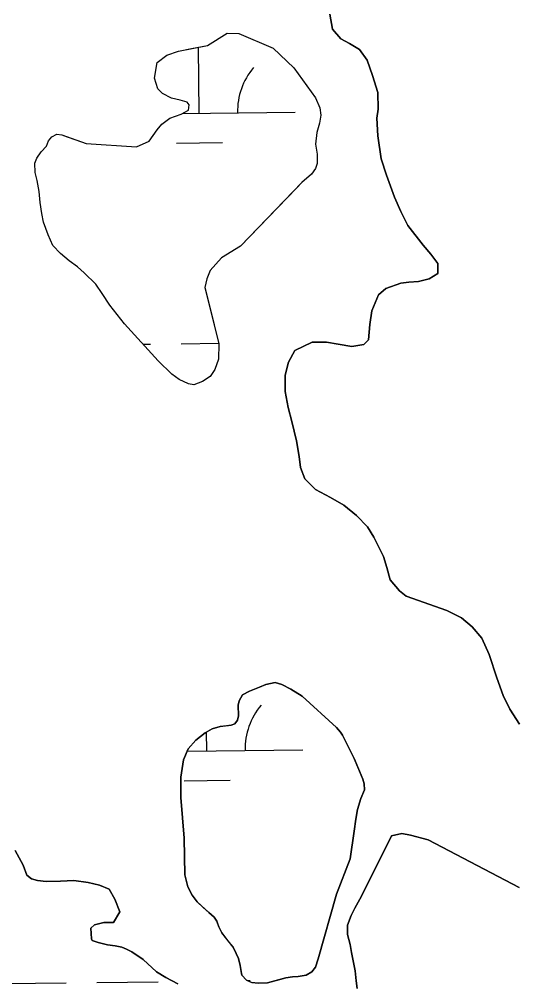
# Model space of a CAD drawing. Extents: x 3694830 to 3732949, y 415201 to 440970.
# Drawn here: x 3704399 to 3704658, y 433288 to 433791 of the extents above; entities that cross this region are included whole.
import ezdxf

# ---------------------------------------------------------------- set-up
doc = ezdxf.new("R2010")
doc.units = 0
doc.layers.add('V-TOPO-SHOR', color=7, linetype='Continuous')
doc.layers.add('V-WETL-SWMP', color=7, linetype='Continuous')

msp = doc.modelspace()

# ---------------------------------------------------------------- linework, layer by layer
at = {"layer": 'V-TOPO-SHOR'}
for p, q in [((3704562.73, 433786.02), (3704561.35, 433793.87)), ((3704567.13, 433780.98), (3704562.73, 433786.02)), ((3704571.54, 433778.55), (3704567.13, 433780.98)), ((3704576.75, 433775.31), (3704571.54, 433778.55)), ((3704580.75, 433769.87), (3704576.75, 433775.31)), ((3704583.53, 433761.81), (3704580.75, 433769.87)), ((3704586.3, 433752.96), (3704583.53, 433761.81)), ((3704586.47, 433744.31), (3704586.3, 433752.96)), ((3704585.84, 433739.49), (3704586.47, 433744.31)), ((3704586.41, 433730.24), (3704585.84, 433739.49)), ((3704588.17, 433718.38), (3704586.41, 433730.24)), ((3704590.94, 433709.72), (3704588.17, 433718.38)), ((3704595.12, 433698.25), (3704590.94, 433709.72)), ((3704598.3, 433690.8), (3704595.12, 433698.25)), ((3704602.09, 433683.54), (3704598.3, 433690.8)), ((3704610.09, 433673.26), (3704602.09, 433683.54)), ((3704614.09, 433668.62), (3704610.09, 433673.26)), ((3704617.68, 433663.78), (3704614.09, 433668.62)), ((3704617.66, 433658.55), (3704617.68, 433663.78)), ((3704613.23, 433655.76), (3704617.66, 433658.55)), ((3704590.49, 433650.63), (3704598.34, 433653.41)), ((3704598.34, 433653.41), (3704602.57, 433654)), ((3704602.57, 433654), (3704607.59, 433654.38)), ((3704607.59, 433654.38), (3704613.23, 433655.76)), ((3704583.21, 433639), (3704586.66, 433647.43)), ((3704586.66, 433647.43), (3704590.49, 433650.63)), ((3704582.17, 433631.97), (3704583.21, 433639)), ((3704581.54, 433623.93), (3704582.17, 433631.97)), ((3704543.12, 433618.27), (3704552.18, 433622.65)), ((3704552.18, 433622.65), (3704559.62, 433622.62)), ((3704559.62, 433622.62), (3704565.65, 433621.59)), ((3704565.65, 433621.59), (3704572.88, 433620.35)), ((3704572.88, 433620.35), (3704579.11, 433621.53)), ((3704579.11, 433621.53), (3704581.54, 433623.93)), ((3704539.68, 433612.25), (3704543.12, 433618.27)), ((3704538.04, 433605.43), (3704539.68, 433612.25)), ((3704538.01, 433596.98), (3704538.04, 433605.43)), ((3704539.58, 433588.53), (3704538.01, 433596.98)), ((3704541.56, 433581.29), (3704539.58, 433588.53)), ((3704543.93, 433571.23), (3704541.56, 433581.29)), ((3704545.3, 433562.98), (3704543.93, 433571.23)), ((3704546.08, 433557.35), (3704545.3, 433562.98)), ((3704548.26, 433551.31), (3704546.08, 433557.35)), ((3704553.87, 433545.86), (3704548.26, 433551.31)), ((3704561.69, 433541.61), (3704553.87, 433545.86)), ((3704568.71, 433537.56), (3704561.69, 433541.61)), ((3704575.32, 433532.3), (3704568.71, 433537.56)), ((3704580.92, 433526.25), (3704575.32, 433532.3)), ((3704584.32, 433521.01), (3704580.92, 433526.25)), ((3704589.3, 433510.94), (3704584.32, 433521.01)), ((3704591.08, 433505.1), (3704589.3, 433510.94)), ((3704592.86, 433498.66), (3704591.08, 433505.1)), ((3704597.66, 433493.01), (3704592.86, 433498.66)), ((3704601.07, 433490.18), (3704597.66, 433493.01)), ((3704622.34, 433482.66), (3704601.07, 433490.18)), ((3704629.97, 433478.81), (3704622.34, 433482.66)), ((3704635.57, 433474.16), (3704629.97, 433478.81)), ((3704640.57, 433468.31), (3704635.57, 433474.16)), ((3704644.36, 433459.65), (3704640.57, 433468.31)), ((3704648.53, 433447.57), (3704644.36, 433459.65)), ((3704651.7, 433438.31), (3704648.53, 433447.57)), ((3704655.29, 433431.26), (3704651.7, 433438.31)), ((3704660.28, 433423.4), (3704655.29, 433431.26)), ((3704577.85, 433333.58), (3704593.49, 433365.12)), ((3704593.49, 433365.12), (3704598.93, 433366.31)), ((3704598.93, 433366.31), (3704603.36, 433365.49)), ((3704603.36, 433365.49), (3704612.61, 433363.03)), ((3704612.61, 433363.03), (3704660.02, 433338.26)), ((3704397.19, 433357.42), (3704401.42, 433349.9)), ((3704401.42, 433349.9), (3704403.22, 433344.62)), ((3704403.22, 433344.62), (3704405.65, 433342.78)), ((3704405.65, 433342.78), (3704408.89, 433341.76)), ((3704408.89, 433341.76), (3704413.35, 433341.33)), ((3704413.35, 433341.33), (3704420.85, 433341.5)), ((3704420.85, 433341.5), (3704427.75, 433341.88)), ((3704427.75, 433341.88), (3704435.25, 433340.83)), ((3704435.25, 433340.83), (3704441.13, 433339.39)), ((3704441.13, 433339.39), (3704446.19, 433337.34)), ((3704446.19, 433337.34), (3704449.21, 433332.05)), ((3704449.21, 433332.05), (3704451.82, 433325.55)), ((3704574.4, 433327.35), (3704577.85, 433333.58)), ((3704451.82, 433325.55), (3704448.55, 433319.88)), ((3704572.37, 433323.53), (3704574.4, 433327.35)), ((3704443.48, 433319.91), (3704438.61, 433318.71)), ((3704448.55, 433319.88), (3704443.48, 433319.91)), ((3704570.54, 433318.51), (3704572.37, 433323.53)), ((3704438.61, 433318.71), (3704436.57, 433316.89)), ((3704436.57, 433316.89), (3704436.95, 433311.41)), ((3704570.52, 433313.68), (3704570.54, 433318.51)), ((3704436.95, 433311.41), (3704437.36, 433310.6)), ((3704437.36, 433310.6), (3704440.39, 433309.57)), ((3704440.39, 433309.57), (3704445.26, 433308.34)), ((3704571.91, 433308.44), (3704570.52, 433313.68)), ((3704445.26, 433308.34), (3704449.31, 433307.71)), ((3704449.31, 433307.71), (3704452.76, 433307.09)), ((3704452.76, 433307.09), (3704455.19, 433306.06)), ((3704455.19, 433306.06), (3704458.02, 433304.63)), ((3704458.02, 433304.63), (3704463.89, 433300.55)), ((3704572.69, 433304.2), (3704571.91, 433308.44)), ((3704573.48, 433299.97), (3704572.69, 433304.2)), ((3704463.89, 433300.55), (3704470.96, 433294.23)), ((3704574.46, 433294.73), (3704573.48, 433299.97)), ((3704470.96, 433294.23), (3704475.81, 433291.17)), ((3704575.05, 433289.5), (3704574.46, 433294.73)), ((3704475.81, 433291.17), (3704482.09, 433287.89)), ((3704575.63, 433285.47), (3704575.05, 433289.5))]:
    msp.add_line(p, q, dxfattribs=at)
for points in [[(3704442.62, 433648.11), (3704439.19, 433652.98), (3704433.15, 433658.88), (3704429.72, 433661.93), (3704425.28, 433665.18), (3704420.84, 433668.85), (3704416.81, 433673.11), (3704414.4, 433678.59), (3704412, 433685.28), (3704411.01, 433689.74), (3704410.22, 433695.62), (3704409.64, 433701.29), (3704408.65, 433706.96), (3704407.66, 433711.21), (3704407.48, 433716.07), (3704408.5, 433718.7), (3704410.74, 433721.93), (3704413.59, 433724.96), (3704414.61, 433727.78), (3704416.24, 433729.8), (3704418.88, 433731.21), (3704421.51, 433730.79), (3704424.34, 433729.77), (3704428.38, 433728.33), (3704434.24, 433726.29), (3704460.55, 433724.55), (3704467.04, 433727.56), (3704471.32, 433733.42), (3704473.76, 433736.44), (3704477.82, 433739.46), (3704483.7, 433741.66), (3704487.56, 433743.67), (3704487.97, 433746.5), (3704486.97, 433747.93), (3704483.33, 433748.95), (3704478.68, 433749.98), (3704474.03, 433752.43), (3704471.61, 433754.87), (3704469.81, 433760.35), (3704471.27, 433768.64), (3704476.34, 433772.47), (3704482.42, 433774.46), (3704489.11, 433775.85), (3704497.42, 433777.44), (3704507.77, 433783.87), (3704513.84, 433783.64), (3704531.83, 433776.08), (3704542.51, 433765.71), (3704553.78, 433750.07), (3704556.19, 433745), (3704556.58, 433741.15), (3704555.96, 433736.9), (3704554.52, 433732.05), (3704553.88, 433725.98), (3704554.67, 433720.71), (3704554.65, 433715.85), (3704553.83, 433713.23), (3704551.79, 433710.4), (3704546.71, 433705.97), (3704543.87, 433702.94), (3704514.79, 433672.7), (3704504.84, 433666.67), (3704498.95, 433660.01), (3704497.1, 433655.77), (3704496.07, 433651.12), (3704498.66, 433640.98), (3704503.44, 433621.73), (3704503.2, 433613.84), (3704501.36, 433608.38), (3704498.91, 433604.75), (3704494.85, 433602.13), (3704490.39, 433600.33), (3704487.56, 433600.95), (3704482.71, 433603.2), (3704478.88, 433606.05), (3704471.82, 433612.96), (3704454.29, 433632.27), (3704446.64, 433642.02), (3704442.62, 433648.11)], [(3704564.77, 433421.69), (3704546.97, 433438.02), (3704540.94, 433441.67), (3704536.25, 433444.11), (3704532.76, 433445.2), (3704527.92, 433444.14), (3704524.56, 433442.68), (3704519.44, 433440.69), (3704515.81, 433438.69), (3704514.05, 433435.61), (3704513.5, 433433.32), (3704513.61, 433427.82), (3704513.2, 433425.53), (3704511.85, 433423.53), (3704509.83, 433422.86), (3704507.41, 433422.6), (3704504.18, 433422.21), (3704500.02, 433421.02), (3704496.24, 433418.89), (3704491.39, 433415.01), (3704487.34, 433410.46), (3704485.04, 433404.83), (3704483.52, 433395.7), (3704483.61, 433385.22), (3704485.27, 433363.99), (3704485.72, 433344.78), (3704487.17, 433338.59), (3704489.44, 433334.15), (3704492.11, 433330.78), (3704495.32, 433327.81), (3704498.13, 433325.11), (3704500.94, 433322.68), (3704502.41, 433320.66), (3704502.94, 433319.05), (3704503.47, 433317.7), (3704504.94, 433314.61), (3704508.54, 433309.89), (3704510.82, 433307.06), (3704512.42, 433303.83), (3704513.61, 433301.14), (3704514.54, 433297.51), (3704515.19, 433293.34), (3704515.46, 433292.53), (3704517.87, 433289.83), (3704520.55, 433288.61), (3704523.9, 433288.2), (3704528.88, 433288.45), (3704535.2, 433290.16), (3704538.29, 433291.09), (3704541.78, 433291.61), (3704544.74, 433291.74), (3704548.91, 433292.52), (3704551.87, 433294.26), (3704553.76, 433296.67), (3704555.26, 433300.96), (3704564.8, 433334.77), (3704571.87, 433353.15), (3704574.08, 433367.65), (3704574.91, 433373.82), (3704575.74, 433378.79), (3704577.51, 433384.69), (3704579.41, 433389.12), (3704579.15, 433392.21), (3704578.49, 433394.63), (3704576.5, 433399.74), (3704574.1, 433405.53), (3704570.51, 433412.66), (3704567.98, 433417.65), (3704566.91, 433419.26), (3704564.77, 433421.69)]]:
    msp.add_lwpolyline(points, dxfattribs=at)
at = {"layer": 'V-WETL-SWMP'}
for p, q in [((3704493.2, 433742.08), (3704492.79, 433776.52)), ((3704484.29, 433741.97), (3704543.19, 433742.67)), ((3704481.38, 433726.5), (3704505.38, 433726.79)), ((3704463.93, 433621.65), (3704467.79, 433621.69)), ((3704483.79, 433621.88), (3704503.34, 433622.12)), ((3704497.17, 433409.42), (3704497.05, 433419.34)), ((3704486.87, 433409.3), (3704547.16, 433410.02)), ((3704485.35, 433393.85), (3704509.35, 433394.14)), ((3704439.76, 433288.66), (3704471.75, 433289.04)), ((3704518.38, 433289.6), (3704519.75, 433289.61)), ((3704391.76, 433288.09), (3704423.76, 433288.47))]:
    msp.add_line(p, q, dxfattribs=at)
for points in [[(3704561.35, 433793.87), (3704562.73, 433786.02), (3704567.13, 433780.98), (3704571.54, 433778.55), (3704576.75, 433775.31), (3704580.75, 433769.87), (3704583.53, 433761.81), (3704586.3, 433752.96), (3704586.47, 433744.31), (3704585.84, 433739.49), (3704586.41, 433730.24), (3704588.17, 433718.38), (3704590.94, 433709.72), (3704595.12, 433698.25), (3704598.3, 433690.8), (3704602.09, 433683.54), (3704610.09, 433673.26), (3704614.09, 433668.62), (3704617.68, 433663.78), (3704617.66, 433658.55), (3704613.23, 433655.76), (3704607.59, 433654.38), (3704602.57, 433654), (3704598.34, 433653.41), (3704590.49, 433650.63), (3704586.66, 433647.43), (3704583.21, 433639), (3704582.17, 433631.97), (3704581.54, 433623.93), (3704579.11, 433621.53), (3704572.88, 433620.35), (3704565.65, 433621.59), (3704559.62, 433622.62), (3704552.18, 433622.65), (3704543.12, 433618.27), (3704539.68, 433612.25), (3704538.04, 433605.43), (3704538.01, 433596.98), (3704539.58, 433588.53), (3704541.56, 433581.29), (3704543.93, 433571.23), (3704545.3, 433562.98), (3704546.08, 433557.35), (3704548.26, 433551.31), (3704553.87, 433545.86), (3704561.69, 433541.61), (3704568.71, 433537.56), (3704575.32, 433532.3), (3704580.92, 433526.25), (3704584.32, 433521.01), (3704589.3, 433510.94), (3704591.08, 433505.1), (3704592.86, 433498.66), (3704597.66, 433493.01), (3704601.07, 433490.18), (3704622.34, 433482.66), (3704629.97, 433478.81), (3704635.57, 433474.16), (3704640.57, 433468.31), (3704644.36, 433459.65), (3704648.53, 433447.57), (3704651.7, 433438.31), (3704655.29, 433431.26), (3704660.28, 433423.4)], [(3704660.02, 433338.26), (3704612.61, 433363.03), (3704603.36, 433365.49), (3704598.93, 433366.31), (3704593.49, 433365.12), (3704577.85, 433333.58), (3704574.4, 433327.35), (3704572.37, 433323.53), (3704570.54, 433318.51), (3704570.52, 433313.68), (3704571.91, 433308.44), (3704572.69, 433304.2), (3704573.48, 433299.97), (3704574.46, 433294.73), (3704575.05, 433289.5), (3704575.63, 433285.47)], [(3704482.09, 433287.89), (3704475.81, 433291.17), (3704470.96, 433294.23), (3704463.89, 433300.55), (3704458.02, 433304.63), (3704455.19, 433306.06), (3704452.76, 433307.09), (3704449.31, 433307.71), (3704445.26, 433308.34), (3704440.39, 433309.57), (3704437.36, 433310.6), (3704436.95, 433311.41), (3704436.57, 433316.89), (3704438.61, 433318.71), (3704443.48, 433319.91), (3704448.55, 433319.88), (3704451.82, 433325.55), (3704449.21, 433332.05), (3704446.19, 433337.34), (3704441.13, 433339.39), (3704435.25, 433340.83), (3704427.75, 433341.88), (3704420.85, 433341.5), (3704413.35, 433341.33), (3704408.89, 433341.76), (3704405.65, 433342.78), (3704403.22, 433344.62), (3704401.42, 433349.9), (3704397.19, 433357.42)]]:
    msp.add_lwpolyline(points, dxfattribs=at)
for points in [[(3704446.64, 433642.02), (3704442.62, 433648.11), (3704439.19, 433652.98), (3704433.15, 433658.88), (3704429.72, 433661.93), (3704425.28, 433665.18), (3704420.84, 433668.85), (3704416.81, 433673.11), (3704414.4, 433678.59), (3704412, 433685.28), (3704411.01, 433689.74), (3704410.22, 433695.61), (3704409.64, 433701.29), (3704408.65, 433706.96), (3704407.66, 433711.21), (3704407.48, 433716.07), (3704408.5, 433718.7), (3704410.74, 433721.93), (3704413.59, 433724.96), (3704414.61, 433727.78), (3704416.24, 433729.8), (3704418.88, 433731.21), (3704421.51, 433730.79), (3704434.24, 433726.28), (3704460.55, 433724.55), (3704467.04, 433727.56), (3704471.32, 433733.42), (3704473.76, 433736.44), (3704477.82, 433739.46), (3704483.7, 433741.66), (3704487.56, 433743.67), (3704487.97, 433746.5), (3704486.97, 433747.92), (3704483.33, 433748.95), (3704478.68, 433749.98), (3704474.03, 433752.43), (3704471.61, 433754.87), (3704469.81, 433760.35), (3704471.27, 433768.64), (3704476.34, 433772.47), (3704482.42, 433774.46), (3704497.42, 433777.44), (3704507.77, 433783.87), (3704513.84, 433783.64), (3704531.83, 433776.08), (3704542.51, 433765.71), (3704553.78, 433750.07), (3704556.19, 433745), (3704556.58, 433741.15), (3704555.96, 433736.9), (3704554.52, 433732.05), (3704553.88, 433725.98), (3704554.67, 433720.71), (3704554.65, 433715.85), (3704553.83, 433713.23), (3704551.79, 433710.4), (3704546.71, 433705.97), (3704514.79, 433672.7), (3704504.84, 433666.67), (3704498.95, 433660.01), (3704497.1, 433655.77), (3704496.07, 433651.12), (3704503.44, 433621.73), (3704503.2, 433613.84), (3704501.36, 433608.38), (3704498.91, 433604.75), (3704494.85, 433602.13), (3704490.39, 433600.33), (3704487.56, 433600.95), (3704482.71, 433603.2), (3704478.88, 433606.05), (3704471.82, 433612.96), (3704454.29, 433632.27)], [(3704564.77, 433421.69), (3704566.91, 433419.26), (3704567.98, 433417.65), (3704574.1, 433405.53), (3704578.49, 433394.63), (3704579.15, 433392.21), (3704579.41, 433389.12), (3704577.51, 433384.69), (3704575.74, 433378.79), (3704574.91, 433373.82), (3704574.08, 433367.65), (3704571.87, 433353.15), (3704564.8, 433334.77), (3704555.26, 433300.96), (3704553.76, 433296.67), (3704551.87, 433294.26), (3704548.91, 433292.52), (3704544.74, 433291.73), (3704541.78, 433291.61), (3704538.29, 433291.09), (3704528.87, 433288.44), (3704523.9, 433288.2), (3704520.54, 433288.61), (3704517.86, 433289.83), (3704515.46, 433292.53), (3704515.19, 433293.34), (3704514.54, 433297.51), (3704513.61, 433301.14), (3704512.42, 433303.83), (3704510.82, 433307.06), (3704504.94, 433314.61), (3704503.47, 433317.7), (3704502.41, 433320.66), (3704500.94, 433322.68), (3704498.13, 433325.11), (3704492.11, 433330.78), (3704489.44, 433334.15), (3704487.17, 433338.59), (3704485.72, 433344.78), (3704485.27, 433363.99), (3704483.61, 433385.22), (3704483.52, 433395.7), (3704485.04, 433404.83), (3704487.34, 433410.46), (3704491.39, 433415.01), (3704496.25, 433418.89), (3704500.02, 433421.02), (3704504.19, 433422.21), (3704509.83, 433422.86), (3704511.85, 433423.53), (3704513.2, 433425.53), (3704513.61, 433427.82), (3704513.5, 433433.32), (3704514.05, 433435.61), (3704515.81, 433438.69), (3704519.44, 433440.69), (3704524.56, 433442.68), (3704527.92, 433444.14), (3704532.76, 433445.2), (3704536.25, 433444.11), (3704540.94, 433441.67), (3704546.97, 433438.02)]]:
    msp.add_lwpolyline(points, close=True, dxfattribs=at)
for centre in [(3704548.43, 433743.21), (3704552.4, 433410.56)]:
    msp.add_arc(centre, 35.25, 139.9115, 181.4552, dxfattribs=at)

doc.saveas('drawing.dxf')
